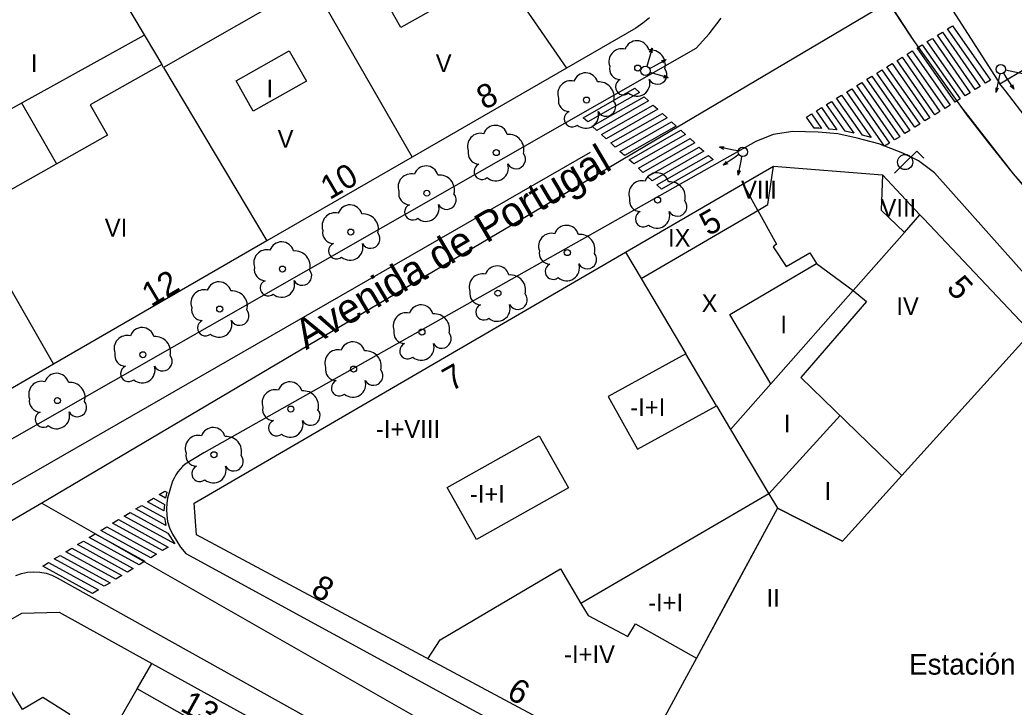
# Model space of a CAD drawing. Extents: x 282771 to 285132, y 4823109 to 4825496.
# Drawn here: x 284409.5 to 284493.3, y 4824120.8 to 4824178.7 of the extents above; entities that cross this region are included whole.
import ezdxf

# ---------------------------------------------------------------- set-up
doc = ezdxf.new("R2010")
doc.units = 0
for name, color, linetype in [('ACERA-BORDILLO', 7, 'Continuous'), ('ARBOL', 7, 'Continuous'), ('CALLE-EJE', 7, 'Continuous'), ('CALLE-TEXTO', 7, 'Continuous'), ('EDIFICIO', 7, 'Continuous'), ('FAROLA', 7, 'Continuous'), ('INTERIOR-EDIFICIO', 7, 'Continuous'), ('MEDIANERA', 7, 'Continuous'), ('NUM-PORTAL', 7, 'Continuous'), ('PASO-PEATONES', 7, 'Continuous'), ('SEMAFORO', 7, 'Continuous'), ('SENAL-VIARIA', 7, 'Continuous'), ('TXT-ALTURA-EDIFICIO', 7, 'Continuous'), ('TXT-EDIFICIOS', 7, 'Continuous')]:
    doc.layers.add(name, color=color, linetype=linetype)

msp = doc.modelspace()

# ---------------------------------------------------------------- linework, layer by layer
at = {"layer": 'ACERA-BORDILLO'}
for points in [[(284468.389, 4824246.839), (284472.613, 4824223.937), (284480.688, 4824202.094), (284485.345, 4824193.088), (284481.014, 4824190.623), (284492.134, 4824173.311), (284496.444, 4824175.883)], [(284306.869, 4824202.775), (284326.956, 4824141.273), (284337.715, 4824108.32), (284337.857, 4824107.95), (284338.042, 4824107.581), (284338.274, 4824107.22), (284338.553, 4824106.876), (284338.877, 4824106.556), (284339.244, 4824106.271), (284339.646, 4824106.026), (284340.077, 4824105.83), (284340.529, 4824105.685), (284340.992, 4824105.596), (284341.455, 4824105.562), (284341.909, 4824105.581), (284342.347, 4824105.648), (284342.761, 4824105.76), (284343.147, 4824105.908), (284343.5, 4824106.087), (284466.514, 4824176.303), (284467.614, 4824177.511), (284468.621, 4824178.839)], [(284496.712, 4824154.484), (284486.61, 4824165.789), (284485.264, 4824166.823), (284483.954, 4824167.443), (284481.914, 4824168.243), (284480.084, 4824168.723), (284478.464, 4824169.073), (284476.804, 4824169.213), (284474.664, 4824169.283), (284473.004, 4824169.033), (284471.554, 4824168.453), (284425.025, 4824142.183), (284423.445, 4824141.243), (284423.215, 4824141.033), (284423.015, 4824140.823), (284422.825, 4824140.583), (284422.665, 4824140.333), (284422.515, 4824140.073), (284422.385, 4824139.803), (284422.285, 4824139.523), (284422.205, 4824139.233), (284421.945, 4824138.383), (284421.905, 4824137.954), (284421.855, 4824137.434), (284421.905, 4824136.934), (284421.965, 4824136.414), (284422.115, 4824135.874), (284422.375, 4824135.344), (284422.725, 4824134.754), (284423.045, 4824134.234), (284423.505, 4824133.714), (284460.44, 4824113.562)], [(284409.153, 4824131.857), (284409.638, 4824132.025), (284410.149, 4824132.131), (284410.674, 4824132.17), (284411.199, 4824132.14), (284411.712, 4824132.042), (284412.199, 4824131.882), (284412.651, 4824131.666), (284501.679, 4824081.97)]]:
    msp.add_lwpolyline(points, dxfattribs=at)
at = {"layer": 'ARBOL'}
for centre in [(284461.591, 4824174.633), (284457.274, 4824171.933), (284449.665, 4824167.503), (284443.815, 4824164.083), (284463.268, 4824163.505), (284437.405, 4824160.803), (284455.658, 4824159.075), (284431.645, 4824157.683), (284449.808, 4824155.655), (284426.355, 4824154.313), (284443.398, 4824152.375), (284419.875, 4824150.463), (284437.639, 4824149.255), (284412.675, 4824146.603), (284432.349, 4824145.885), (284425.869, 4824142.035)]:
    msp.add_circle(centre, 0.255, dxfattribs=at)
for centre, radius, start, end in [((284460.261, 4824175.163), 1.097, 75.4318, 200.55608), ((284461.521, 4824175.893), 1.038, 15.64228, 161.38435), ((284462.651, 4824174.893), 1.272, 345.03273, 95.79925), ((284460.151, 4824174.593), 0.935, 168.59898, 268.13236), ((284463.261, 4824174.063), 0.797, 208.96246, 38.99103), ((284457.204, 4824173.193), 1.038, 15.64228, 161.38435), ((284461.531, 4824173.343), 1.086, 228.95447, 17.92796), ((284455.945, 4824172.463), 1.097, 75.4318, 200.55608), ((284458.334, 4824172.193), 1.272, 345.03273, 95.79925), ((284460.391, 4824173.043), 0.672, 113.73672, 309.4725), ((284455.835, 4824171.893), 0.935, 168.59898, 268.13236), ((284458.944, 4824171.363), 0.797, 208.96246, 38.99103), ((284456.075, 4824170.343), 0.672, 113.73672, 309.4725), ((284457.214, 4824170.643), 1.086, 228.95447, 17.92796), ((284449.595, 4824168.763), 1.038, 15.64228, 161.38435), ((284448.335, 4824168.033), 1.097, 75.4318, 200.55608), ((284450.725, 4824167.763), 1.272, 345.03273, 95.79925), ((284448.225, 4824167.463), 0.935, 168.59898, 268.13236), ((284451.335, 4824166.933), 0.797, 208.96246, 38.99103), ((284443.745, 4824165.343), 1.038, 15.64228, 161.38435), ((284448.465, 4824165.913), 0.672, 113.73672, 309.4725), ((284449.605, 4824166.213), 1.086, 228.95447, 17.92796), ((284442.485, 4824164.613), 1.097, 75.4318, 200.55608), ((284444.875, 4824164.343), 1.272, 345.03273, 95.79925), ((284463.198, 4824164.765), 1.038, 15.64228, 161.38435), ((284461.938, 4824164.035), 1.097, 75.4318, 200.55608), ((284464.328, 4824163.765), 1.272, 345.03273, 95.79925), ((284442.375, 4824164.043), 0.935, 168.59898, 268.13236), ((284445.485, 4824163.513), 0.797, 208.96246, 38.99103), ((284461.828, 4824163.465), 0.935, 168.59898, 268.13236), ((284437.335, 4824162.063), 1.038, 15.64228, 161.38435), ((284442.615, 4824162.493), 0.672, 113.73672, 309.4725), ((284443.755, 4824162.793), 1.086, 228.95447, 17.92796), ((284464.938, 4824162.935), 0.797, 208.96246, 38.99103), ((284436.075, 4824161.333), 1.097, 75.4318, 200.55608), ((284438.465, 4824161.063), 1.272, 345.03273, 95.79925), ((284462.068, 4824161.915), 0.672, 113.73672, 309.4725), ((284463.208, 4824162.215), 1.086, 228.95447, 17.92796), ((284455.588, 4824160.335), 1.038, 15.64228, 161.38435), ((284435.965, 4824160.763), 0.935, 168.59898, 268.13236), ((284439.075, 4824160.233), 0.797, 208.96246, 38.99103), ((284454.328, 4824159.605), 1.097, 75.4318, 200.55608), ((284456.718, 4824159.335), 1.272, 345.03273, 95.79925), ((284431.575, 4824158.943), 1.038, 15.64228, 161.38435), ((284436.205, 4824159.213), 0.672, 113.73672, 309.4725), ((284437.345, 4824159.513), 1.086, 228.95447, 17.92796), ((284430.315, 4824158.213), 1.097, 75.4318, 200.55608), ((284432.705, 4824157.943), 1.272, 345.03273, 95.79925), ((284454.218, 4824159.035), 0.935, 168.59898, 268.13236), ((284457.328, 4824158.505), 0.797, 208.96246, 38.99103), ((284430.205, 4824157.643), 0.935, 168.59898, 268.13236), ((284449.738, 4824156.915), 1.038, 15.64228, 161.38435), ((284454.458, 4824157.485), 0.672, 113.73672, 309.4725), ((284455.598, 4824157.785), 1.086, 228.95447, 17.92796), ((284433.315, 4824157.113), 0.797, 208.96246, 38.99103), ((284448.478, 4824156.185), 1.097, 75.4318, 200.55608), ((284450.868, 4824155.915), 1.272, 345.03273, 95.79925), ((284426.285, 4824155.573), 1.038, 15.64228, 161.38435), ((284430.445, 4824156.093), 0.672, 113.73672, 309.4725), ((284431.585, 4824156.393), 1.086, 228.95447, 17.92796), ((284425.025, 4824154.843), 1.097, 75.4318, 200.55608), ((284427.415, 4824154.573), 1.272, 345.03273, 95.79925), ((284448.368, 4824155.615), 0.935, 168.59898, 268.13236), ((284451.478, 4824155.085), 0.797, 208.96246, 38.99103), ((284424.915, 4824154.273), 0.935, 168.59898, 268.13236), ((284443.328, 4824153.635), 1.038, 15.64228, 161.38435), ((284448.608, 4824154.065), 0.672, 113.73672, 309.4725), ((284449.748, 4824154.365), 1.086, 228.95447, 17.92796), ((284428.025, 4824153.743), 0.797, 208.96246, 38.99103), ((284442.068, 4824152.905), 1.097, 75.4318, 200.55608), ((284444.458, 4824152.635), 1.272, 345.03273, 95.79925), ((284419.805, 4824151.723), 1.038, 15.64228, 161.38435), ((284425.155, 4824152.723), 0.672, 113.73672, 309.4725), ((284426.295, 4824153.023), 1.086, 228.95447, 17.92796), ((284418.545, 4824150.993), 1.097, 75.4318, 200.55608), ((284420.935, 4824150.723), 1.272, 345.03273, 95.79925), ((284441.958, 4824152.335), 0.935, 168.59898, 268.13236), ((284445.068, 4824151.805), 0.797, 208.96246, 38.99103), ((284437.569, 4824150.515), 1.038, 15.64228, 161.38435), ((284442.198, 4824150.785), 0.672, 113.73672, 309.4725), ((284443.338, 4824151.085), 1.086, 228.95447, 17.92796), ((284418.435, 4824150.423), 0.935, 168.59898, 268.13236), ((284421.545, 4824149.893), 0.797, 208.96246, 38.99103), ((284436.309, 4824149.785), 1.097, 75.4318, 200.55608), ((284438.699, 4824149.515), 1.272, 345.03273, 95.79925), ((284418.675, 4824148.873), 0.672, 113.73672, 309.4725), ((284419.815, 4824149.173), 1.086, 228.95447, 17.92796), ((284436.199, 4824149.215), 0.935, 168.59898, 268.13236), ((284412.605, 4824147.863), 1.038, 15.64228, 161.38435), ((284439.309, 4824148.685), 0.797, 208.96246, 38.99103), ((284411.345, 4824147.133), 1.097, 75.4318, 200.55608), ((284413.735, 4824146.863), 1.272, 345.03273, 95.79925), ((284432.279, 4824147.145), 1.038, 15.64228, 161.38435), ((284436.439, 4824147.665), 0.672, 113.73672, 309.4725), ((284437.579, 4824147.965), 1.086, 228.95447, 17.92796), ((284431.019, 4824146.415), 1.097, 75.4318, 200.55608), ((284433.409, 4824146.145), 1.272, 345.03273, 95.79925), ((284411.235, 4824146.563), 0.935, 168.59898, 268.13236), ((284414.345, 4824146.033), 0.797, 208.96246, 38.99103), ((284430.909, 4824145.845), 0.935, 168.59898, 268.13236), ((284411.475, 4824145.013), 0.672, 113.73672, 309.4725), ((284412.615, 4824145.313), 1.086, 228.95447, 17.92796), ((284434.019, 4824145.315), 0.797, 208.96246, 38.99103), ((284431.149, 4824144.295), 0.672, 113.73672, 309.4725), ((284432.289, 4824144.595), 1.086, 228.95447, 17.92796), ((284424.539, 4824142.565), 1.097, 75.4318, 200.55608), ((284425.799, 4824143.295), 1.038, 15.64228, 161.38435), ((284426.929, 4824142.295), 1.272, 345.03273, 95.79925), ((284424.429, 4824141.995), 0.935, 168.59898, 268.13236), ((284427.539, 4824141.465), 0.797, 208.96246, 38.99103), ((284424.669, 4824140.445), 0.672, 113.73672, 309.4725), ((284425.809, 4824140.745), 1.086, 228.95447, 17.92796)]:
    msp.add_arc(centre, radius, start, end, dxfattribs=at)
at = {"layer": 'CALLE-EJE'}
for points in [[(284482.768, 4824180.181), (284411.365, 4824137.964)], [(284533.938, 4824128.086), (284530.146, 4824132.584), (284513.785, 4824145.424), (284508.886, 4824149.574), (284504.172, 4824153.942), (284497.475, 4824160.872), (284493.28, 4824165.725), (284488.824, 4824171.41), (284484.877, 4824176.962), (284482.768, 4824180.181)], [(284411.365, 4824137.964), (284351.796, 4824103.174)], [(284411.365, 4824137.964), (284507.954, 4824082.764)]]:
    msp.add_lwpolyline(points, dxfattribs=at)
at = {"layer": 'EDIFICIO'}
for points in [[(284462.574, 4824178.873), (284462.014, 4824178.413), (284461.434, 4824177.993), (284455.585, 4824174.623), (284442.585, 4824167.123), (284430.335, 4824160.063), (284412.335, 4824149.663), (284395.185, 4824139.713), (284383.315, 4824132.824), (284370.645, 4824125.464), (284358.646, 4824118.504), (284345.43, 4824110.422)], [(284424.387, 4824135.284), (284424.195, 4824137.944), (284460.554, 4824159.113), (284473.034, 4824166.363), (284482.234, 4824165.623), (284485.384, 4824162.263), (284485.714, 4824161.913), (284494.774, 4824152.343), (284483.856, 4824140.281), (284478.844, 4824134.744), (284473.384, 4824137.534), (284466.55, 4824124.896), (284465.546, 4824123.043), (284461.434, 4824115.434), (284424.387, 4824135.284)], [(284494.854, 4824071.004), (284489.404, 4824061.224), (284478.974, 4824042.515), (284475.764, 4824042.215), (284475.184, 4824042.525), (284461.035, 4824050.374), (284450.225, 4824056.354), (284440.415, 4824061.794), (284430.645, 4824067.204), (284421.435, 4824072.304), (284411.565, 4824077.764), (284399.105, 4824084.654), (284385.155, 4824091.794), (284367.445, 4824101.074), (284367.435, 4824104.734), (284387.965, 4824116.264), (284409.665, 4824128.684), (284412.825, 4824128.754), (284420.635, 4824124.444), (284440.965, 4824113.234), (284462.244, 4824101.504), (284471.994, 4824096.124), (284482.504, 4824090.334), (284498.434, 4824081.564)]]:
    msp.add_lwpolyline(points, dxfattribs=at)
at = {"layer": 'FAROLA'}
for p, q in [((284485.119, 4824167.637), (284484.179, 4824166.707)), ((284485.709, 4824167.047), (284485.119, 4824167.637)), ((284484.179, 4824166.707), (284483.249, 4824165.767))]:
    msp.add_line(p, q, dxfattribs=at)
msp.add_circle((284484.139, 4824166.707), 0.637, dxfattribs=at)
at = {"layer": 'INTERIOR-EDIFICIO'}
for points in [[(284441.625, 4824178.053), (284440.185, 4824180.603), (284444.655, 4824183.143), (284446.096, 4824180.591), (284441.625, 4824178.053)], [(284434.123, 4824181.848), (284421.624, 4824174.673), (284421.467, 4824174.935), (284415.438, 4824171.527), (284416.883, 4824168.971), (284406.925, 4824163.343)], [(284429.185, 4824170.993), (284427.745, 4824173.543), (284432.215, 4824176.083), (284433.657, 4824173.53), (284429.185, 4824170.993)], [(284469.424, 4824144.173), (284472.814, 4824148.013), (284469.354, 4824153.853), (284476.664, 4824158.163)], [(284476.664, 4824158.163), (284479.746, 4824155.872), (284480.877, 4824154.962), (284475.356, 4824148.549), (284483.856, 4824140.281)], [(284459.114, 4824146.933), (284461.564, 4824142.493), (284468.243, 4824146.163), (284465.65, 4824150.531), (284459.114, 4824146.933)], [(284453.275, 4824143.623), (284455.745, 4824139.234), (284448.005, 4824134.894), (284445.535, 4824139.284), (284453.275, 4824143.623)], [(284469.424, 4824144.173), (284472.658, 4824138.752)], [(284472.658, 4824138.752), (284456.805, 4824129.484), (284457.405, 4824128.474), (284460.754, 4824126.704), (284461.404, 4824127.784), (284466.55, 4824124.896), (284465.546, 4824123.043)], [(284412.215, 4824117.454), (284413.725, 4824120.134), (284411.455, 4824121.584), (284409.715, 4824120.564)]]:
    msp.add_lwpolyline(points, dxfattribs=at)
at = {"layer": 'MEDIANERA'}
for points in [[(284413.085, 4824189.023), (284413.595, 4824188.143), (284415.065, 4824185.683), (284420.145, 4824177.153), (284421.467, 4824174.935)], [(284432.692, 4824184.337), (284434.123, 4824181.848), (284442.585, 4824167.123)], [(284450.495, 4824182.02), (284455.585, 4824174.623)], [(284402.075, 4824167.515), (284419.99, 4824177.413)], [(284421.624, 4824174.673), (284430.335, 4824160.063)], [(284409.634, 4824171.691), (284412.591, 4824166.546)], [(284471.714, 4824162.633), (284472.564, 4824163.133), (284473.034, 4824166.363)], [(284482.234, 4824165.623), (284482.104, 4824162.663), (284484.077, 4824160.781)], [(284471.714, 4824162.633), (284470.474, 4824164.873)], [(284461.87, 4824156.897), (284471.714, 4824162.633)], [(284471.714, 4824162.633), (284473.294, 4824159.773), (284473.024, 4824159.563), (284474.114, 4824157.903), (284476.094, 4824159.063), (284476.664, 4824158.163)], [(284484.077, 4824160.781), (284485.384, 4824162.263)], [(284479.746, 4824155.872), (284484.077, 4824160.781)], [(284406.57, 4824159.693), (284412.335, 4824149.663)], [(284460.554, 4824159.113), (284461.87, 4824156.897)], [(284461.87, 4824156.897), (284465.65, 4824150.531)], [(284472.814, 4824148.013), (284479.75, 4824155.869)], [(284468.243, 4824146.163), (284469.424, 4824144.173)], [(284472.658, 4824138.752), (284478.657, 4824145.338)], [(284472.655, 4824138.756), (284472.658, 4824138.752)], [(284472.658, 4824138.752), (284473.384, 4824137.534)], [(284473.384, 4824137.534), (284469.394, 4824130.164), (284466.55, 4824124.896)], [(284473.384, 4824137.534), (284478.844, 4824134.744)], [(284443.892, 4824124.833), (284444.925, 4824126.424), (284455.085, 4824132.424), (284456.805, 4824129.484)], [(284419.403, 4824122.305), (284420.635, 4824124.444)], [(284409.715, 4824120.564), (284408.425, 4824122.704), (284400.975, 4824118.794), (284402.215, 4824116.564)], [(284417.963, 4824119.805), (284419.403, 4824122.305)], [(284439.627, 4824110.842), (284419.403, 4824122.305)]]:
    msp.add_lwpolyline(points, dxfattribs=at)
at = {"layer": 'PASO-PEATONES'}
for points in [[(284490.898, 4824173.352), (284487.704, 4824177.925), (284488.129, 4824178.19), (284491.323, 4824173.617)], [(284489.2, 4824172.291), (284486.005, 4824176.864), (284486.43, 4824177.129), (284489.624, 4824172.556)], [(284490.049, 4824172.821), (284486.855, 4824177.395), (284487.279, 4824177.66), (284490.474, 4824173.087)], [(284488.35, 4824171.761), (284485.156, 4824176.334), (284485.581, 4824176.599), (284488.775, 4824172.026)], [(284486.652, 4824170.7), (284483.457, 4824175.273), (284483.882, 4824175.538), (284487.076, 4824170.965)], [(284487.501, 4824171.23), (284484.307, 4824175.804), (284484.731, 4824176.069), (284487.926, 4824171.496)], [(284485.802, 4824170.17), (284482.608, 4824174.743), (284483.033, 4824175.008), (284486.227, 4824170.435)], [(284484.104, 4824169.109), (284480.909, 4824173.682), (284481.334, 4824173.947), (284484.528, 4824169.374)], [(284484.953, 4824169.639), (284481.759, 4824174.213), (284482.183, 4824174.478), (284485.378, 4824169.905)], [(284457.374, 4824170.088), (284456.985, 4824170.442), (284461.346, 4824172.928), (284461.734, 4824172.574)], [(284482.405, 4824168.048), (284479.211, 4824172.621), (284479.635, 4824172.887), (284482.83, 4824168.313)], [(284483.254, 4824168.579), (284480.06, 4824173.152), (284480.485, 4824173.417), (284483.679, 4824168.844)], [(284458.151, 4824169.38), (284457.762, 4824169.734), (284462.123, 4824172.219), (284462.512, 4824171.865)], [(284480.54, 4824168.972), (284478.361, 4824172.091), (284478.786, 4824172.356), (284481.287, 4824168.776)], [(284458.928, 4824168.672), (284458.54, 4824169.026), (284462.9, 4824171.511), (284463.289, 4824171.158)], [(284477.738, 4824169.49), (284476.663, 4824171.03), (284477.087, 4824171.295), (284478.386, 4824169.436)], [(284479.089, 4824169.303), (284477.512, 4824171.561), (284477.937, 4824171.826), (284479.807, 4824169.148)], [(284459.705, 4824167.964), (284459.317, 4824168.318), (284463.677, 4824170.803), (284464.066, 4824170.449)], [(284476.458, 4824169.577), (284475.813, 4824170.5), (284476.238, 4824170.765), (284477.09, 4824169.545), (284476.874, 4824169.563)], [(284460.482, 4824167.256), (284460.094, 4824167.61), (284464.454, 4824170.095), (284464.843, 4824169.741)], [(284461.26, 4824166.548), (284460.871, 4824166.902), (284465.232, 4824169.387), (284465.62, 4824169.033)], [(284462.037, 4824165.84), (284461.648, 4824166.194), (284466.009, 4824168.679), (284466.397, 4824168.325)], [(284462.814, 4824165.132), (284462.425, 4824165.486), (284466.786, 4824167.971), (284467.175, 4824167.617)], [(284463.591, 4824164.424), (284463.203, 4824164.778), (284467.563, 4824167.263), (284467.952, 4824166.909)], [(284421.778, 4824138.379), (284421.249, 4824138.67), (284421.74, 4824138.97), (284421.896, 4824138.885)], [(284421.818, 4824136.076), (284419.285, 4824137.466), (284419.776, 4824137.767), (284421.696, 4824136.714), (284421.769, 4824136.259)], [(284421.649, 4824137.31), (284420.267, 4824138.068), (284420.758, 4824138.369), (284421.701, 4824137.851)], [(284422.568, 4824134.524), (284418.303, 4824136.864), (284418.794, 4824137.165), (284421.969, 4824135.423)], [(284420.544, 4824133.353), (284416.339, 4824135.66), (284416.83, 4824135.961), (284421.035, 4824133.654)], [(284421.526, 4824133.955), (284417.321, 4824136.262), (284417.812, 4824136.563), (284422.017, 4824134.256)], [(284419.562, 4824132.751), (284415.357, 4824135.059), (284415.848, 4824135.36), (284420.053, 4824133.052)], [(284418.58, 4824132.15), (284414.375, 4824134.457), (284414.866, 4824134.758), (284419.071, 4824132.451)], [(284416.616, 4824130.946), (284412.411, 4824133.253), (284412.902, 4824133.554), (284417.107, 4824131.247)], [(284417.598, 4824131.548), (284413.393, 4824133.855), (284413.884, 4824134.156), (284418.089, 4824131.849)], [(284415.634, 4824130.344), (284411.429, 4824132.651), (284411.92, 4824132.952), (284416.125, 4824130.645)]]:
    msp.add_lwpolyline(points, close=True, dxfattribs=at)
at = {"layer": 'SEMAFORO'}
for p, q in [((284462.8, 4824176.31), (284462.463, 4824175.158)), ((284462.598, 4824175.973), (284462.8, 4824176.31)), ((284462.8, 4824176.31), (284462.79, 4824175.917)), ((284462.463, 4824175.158), (284462.351, 4824174.774)), ((284462.586, 4824174.58), (284462.933, 4824174.771)), ((284462.933, 4824174.771), (284463.988, 4824175.348)), ((284463.599, 4824175.264), (284463.988, 4824175.348)), ((284463.707, 4824175.065), (284463.988, 4824175.348)), ((284462.623, 4824174.278), (284463.006, 4824174.166)), ((284463.006, 4824174.166), (284464.158, 4824173.829)), ((284463.765, 4824173.839), (284464.158, 4824173.829)), ((284463.821, 4824174.031), (284464.158, 4824173.829)), ((284492.037, 4824173.751), (284491.789, 4824172.577)), ((284492.12, 4824174.142), (284492.037, 4824173.751)), ((284492.418, 4824174.202), (284492.635, 4824173.87)), ((284492.985, 4824174.368), (284492.594, 4824174.451)), ((284492.635, 4824173.87), (284493.291, 4824172.863)), ((284494.159, 4824174.121), (284492.985, 4824174.368)), ((284491.77, 4824172.969), (284491.789, 4824172.577)), ((284491.966, 4824172.928), (284491.789, 4824172.577)), ((284492.988, 4824173.121), (284493.291, 4824172.863)), ((284493.177, 4824173.244), (284493.291, 4824172.863)), ((284468.884, 4824167.974), (284468.492, 4824167.95)), ((284469.669, 4824167.718), (284468.492, 4824167.95)), ((284468.846, 4824167.778), (284468.492, 4824167.95)), ((284469.797, 4824167.122), (284468.798, 4824166.452)), ((284470.062, 4824167.641), (284469.669, 4824167.718)), ((284470.126, 4824167.343), (284469.797, 4824167.122)), ((284470.3, 4824166.778), (284470.377, 4824167.171)), ((284469.053, 4824166.759), (284468.798, 4824166.452)), ((284469.179, 4824166.571), (284468.798, 4824166.452)), ((284470.068, 4824165.601), (284470.3, 4824166.778)), ((284470.068, 4824165.601), (284470.043, 4824165.993)), ((284470.239, 4824165.954), (284470.068, 4824165.601))]:
    msp.add_line(p, q, dxfattribs=at)
for centre in [(284462.239, 4824174.39), (284492.202, 4824174.533), (284470.454, 4824167.563)]:
    msp.add_circle(centre, 0.4, dxfattribs=at)
at = {"layer": 'SENAL-VIARIA'}
for points in [[(284484.877, 4824176.962), (284484.629, 4824177.325), (284483.282, 4824179.371), (284481.967, 4824181.443), (284480.685, 4824183.541), (284479.436, 4824185.664), (284478.223, 4824187.811), (284477.044, 4824189.981), (284475.901, 4824192.173), (284474.795, 4824194.386), (284473.725, 4824196.621), (284472.694, 4824198.875), (284471.7, 4824201.147), (284470.745, 4824203.437), (284469.829, 4824205.744), (284468.952, 4824208.067), (284468.127, 4824210.372)], [(284527.456, 4824140.112), (284524.817, 4824141.89), (284522.215, 4824143.731), (284519.651, 4824145.634), (284517.127, 4824147.596), (284514.646, 4824149.617), (284512.209, 4824151.695), (284509.819, 4824153.829), (284507.477, 4824156.017), (284505.186, 4824158.258), (284502.946, 4824160.55), (284500.76, 4824162.89), (284498.63, 4824165.278), (284496.556, 4824167.711), (284494.54, 4824170.187), (284492.584, 4824172.704), (284492.134, 4824173.311)], [(284525.253, 4824136.477), (284522.265, 4824138.746), (284518.852, 4824141.501), (284516.298, 4824143.433), (284513.785, 4824145.424), (284511.314, 4824147.471), (284508.886, 4824149.574), (284506.505, 4824151.731), (284504.172, 4824153.942), (284501.888, 4824156.203), (284499.655, 4824158.514), (284497.475, 4824160.872), (284495.35, 4824163.277), (284493.28, 4824165.725), (284491.268, 4824168.216), (284489.313, 4824170.747), (284488.824, 4824171.41)], [(284402.583, 4824135.919), (284457.601, 4824167.535)]]:
    msp.add_lwpolyline(points, dxfattribs=at)

# ---------------------------------------------------------------- texts
at = {"layer": 'CALLE-TEXTO'}
msp.add_text('Avenida de Portugal', height=2.5, rotation=30.59423, dxfattribs=at).set_placement((284433.633, 4824150.836))
at = {"layer": 'NUM-PORTAL'}
for s, rotation, p in [('8', 25.87018, (284448.642, 4824171.085)), ('10', 30.57004, (284435.624, 4824163.487)), ('5', 29.68004, (284467.553, 4824160.435)), ('12', 30.57004, (284420.563, 4824154.475)), ('5', 312.00004, (284487.544, 4824156.03)), ('7', 29.68004, (284445.874, 4824147.346)), ('8', 331.17004, (284433.936, 4824130.268)), ('6', 331.17004, (284450.441, 4824121.588)), ('13', 331.01004, (284422.935, 4824120.508))]:
    msp.add_text(s, height=2, rotation=rotation, dxfattribs=at).set_placement(p)
at = {"layer": 'TXT-ALTURA-EDIFICIO'}
for s, p in [('I', (284410.434, 4824174.293)), ('V', (284444.566, 4824174.293)), ('I', (284430.304, 4824172.163)), ('V', (284431.236, 4824167.913)), ('VIII', (284470.304, 4824163.633)), ('VIII', (284482.064, 4824162.103)), ('VI', (284416.663, 4824160.429)), ('IX', (284464.148, 4824159.573)), ('X', (284466.978, 4824154.063)), ('IV', (284483.395, 4824153.813)), ('I', (284473.619, 4824152.256)), ('-I+I', (284460.961, 4824145.293)), ('I', (284473.922, 4824143.918)), ('-I+VIII', (284439.522, 4824143.453)), ('-I+I', (284447.441, 4824137.984)), ('I', (284477.333, 4824138.234)), ('-I+I', (284462.471, 4824128.824)), ('II', (284472.453, 4824129.224)), ('-I+IV', (284455.383, 4824124.474))]:
    msp.add_text(s, height=1.5, rotation=0.00004, dxfattribs=at).set_placement(p)
at = {"layer": 'TXT-EDIFICIOS'}
msp.add_text('Estación de Autobuses ALSA', height=1.75, dxfattribs=at).set_placement((284484.474, 4824123.499))

doc.saveas('drawing.dxf')
